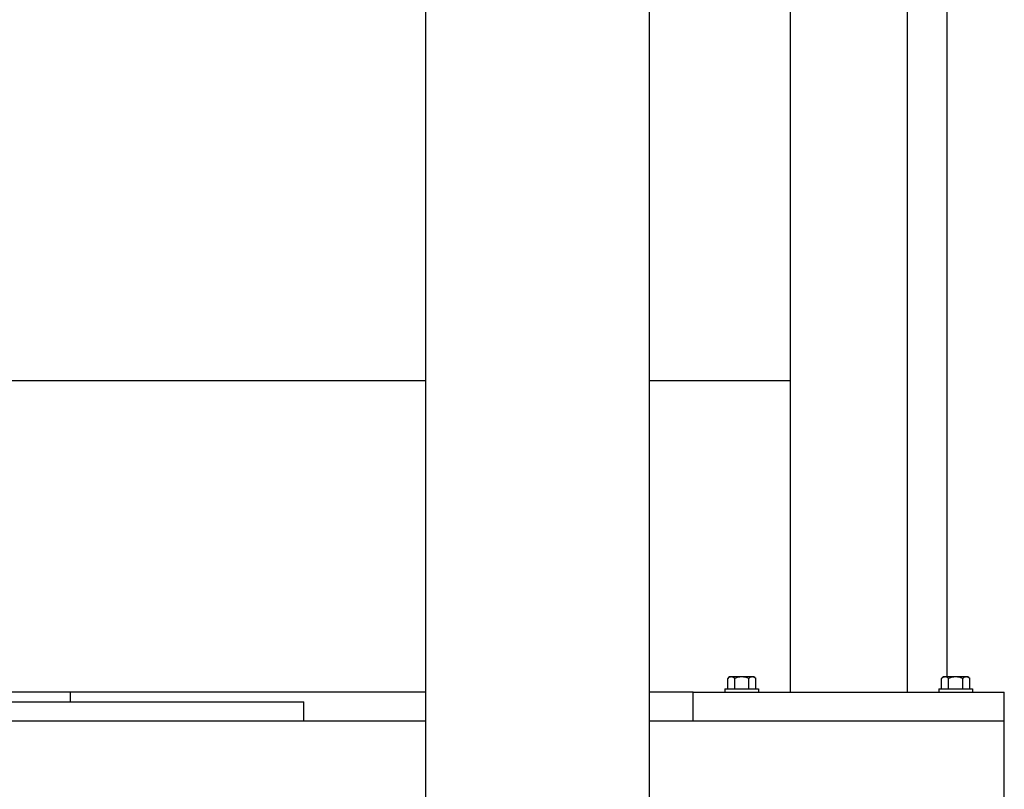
# Model space of a CAD drawing. Header units: inches. Extents: x 18 to 846, y -44 to 561.
# Tile 563 of 642: x 778 to 791, y 254 to 264. Entities that reach past the tile are written whole.
import ezdxf

# ---------------------------------------------------------------- set-up
doc = ezdxf.new("R2010")
doc.units = ezdxf.units.IN
doc.header["$LTSCALE"] = 24
doc.header["$MEASUREMENT"] = 0
doc.layers.add('Visible (ANSI)', color=7, linetype='Continuous', lineweight=30)

msp = doc.modelspace()

# ---------------------------------------------------------------- linework, layer by layer
at = {"layer": 'Visible (ANSI)'}
for p, q in [((789.3308, 290.9565), (789.3308, 255.2065)), ((783.1433, 277.56263), (783.1433, 218.66288)), ((786.0183, 277.56263), (786.0183, 218.66288)), ((787.8308, 273.7065), (787.8308, 255.2065)), ((789.8408, 272.7065), (789.8408, 255.4005)), ((783.1433, 259.2065), (753.3308, 259.2065)), ((787.8308, 259.2065), (786.0183, 259.2065)), ((787.02567, 255.2455), (787.02567, 255.38128)), ((787.0707, 255.4005), (787.0498, 255.4005)), ((787.2058, 255.4005), (787.0707, 255.4005)), ((787.11574, 255.2455), (787.11574, 255.38128)), ((787.3409, 255.4005), (787.2058, 255.4005)), ((787.29587, 255.2455), (787.29587, 255.38128)), ((787.3618, 255.4005), (787.3409, 255.4005)), ((787.38594, 255.2455), (787.38594, 255.38128)), ((789.77567, 255.2455), (789.77567, 255.38128)), ((789.8207, 255.4005), (789.7998, 255.4005)), ((789.9558, 255.4005), (789.8207, 255.4005)), ((789.86574, 255.2455), (789.86574, 255.38128)), ((790.0909, 255.4005), (789.9558, 255.4005)), ((790.04587, 255.2455), (790.04587, 255.38128)), ((790.1118, 255.4005), (790.0909, 255.4005)), ((790.13594, 255.2455), (790.13594, 255.38128)), ((786.9898, 255.2455), (787.4218, 255.2455)), ((786.9898, 255.2455), (786.9898, 255.2065)), ((787.4218, 255.2455), (787.4218, 255.2065)), ((789.7398, 255.2455), (790.1718, 255.2455)), ((789.7398, 255.2455), (789.7398, 255.2065)), ((790.1718, 255.2455), (790.1718, 255.2065)), ((783.1433, 255.2065), (754.5808, 255.2065)), ((778.5808, 255.0815), (778.5808, 255.2065)), ((786.5808, 255.2065), (786.0183, 255.2065)), ((786.5808, 255.2065), (790.5808, 255.2065)), ((786.5808, 254.8315), (786.5808, 255.2065)), ((790.5808, 254.8315), (790.5808, 255.2065)), ((754.5808, 255.0815), (781.5808, 255.0815)), ((781.5808, 254.8315), (781.5808, 255.0815)), ((783.1433, 254.8315), (713.2058, 254.8315)), ((790.5808, 254.8315), (786.0183, 254.8315)), ((790.5808, 106.966), (790.5808, 254.8315))]:
    msp.add_line(p, q, dxfattribs=at)
for centre, radius, start, end in [((787.2058, 255.17988), 0.2702, 125.26439, 131.810315), ((787.2058, 255.17988), 0.22062, 90, 114.094843), ((787.2058, 255.17988), 0.22062, 65.905157, 90), ((787.2058, 255.17988), 0.2702, 48.189685, 54.73561), ((789.9558, 255.17988), 0.2702, 125.26439, 131.810315), ((789.9558, 255.17988), 0.22062, 90, 114.094843), ((789.9558, 255.17988), 0.22062, 65.905157, 90), ((789.9558, 255.17988), 0.2702, 48.189685, 54.73561)]:
    msp.add_arc(centre, radius, start, end, dxfattribs=at)
for centre, start_param, end_param in [((787.0707, 255.17988), 0, 0.42053434), ((787.0707, 255.17988), 5.86265097, 6.28318531), ((787.3409, 255.17988), 0, 0.42053434), ((787.3409, 255.17988), 5.86265097, 6.28318531), ((789.8207, 255.17988), 0, 0.42053434), ((789.8207, 255.17988), 5.86265097, 6.28318531), ((790.0909, 255.17988), 0, 0.42053434), ((790.0909, 255.17988), 5.86265097, 6.28318531)]:
    msp.add_ellipse(centre, major_axis=(0, 0.22062), ratio=0.5, start_param=start_param, end_param=end_param, dxfattribs=at)

doc.saveas('drawing.dxf')
